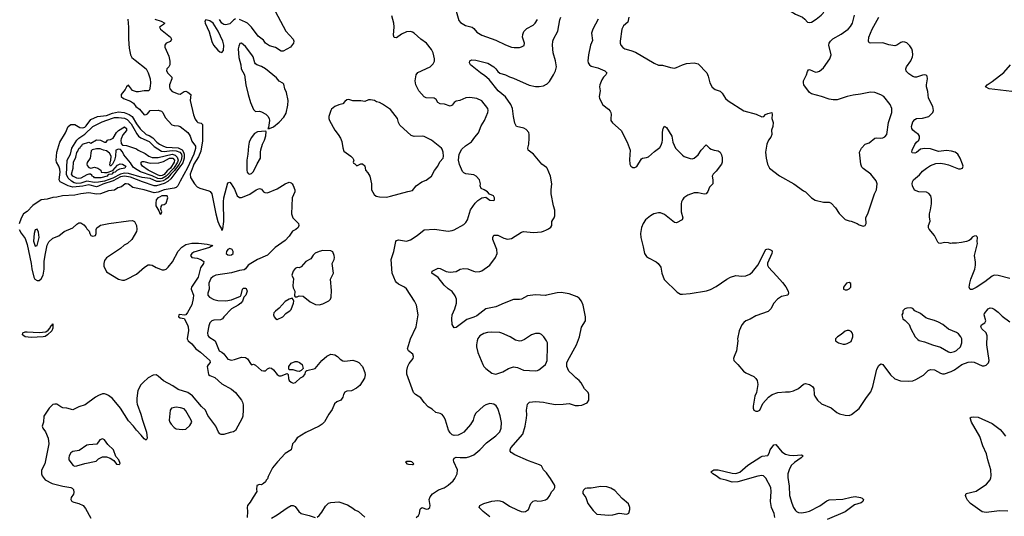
# Model space of a CAD drawing. Header units: inches. Extents: x 1839270 to 1929235, y 762242 to 910350.
# Tile 321 of 362: x 1894695 to 1904613, y 864241 to 869245. Entities that reach past the tile are written whole.
import ezdxf

# ---------------------------------------------------------------- set-up
doc = ezdxf.new("R2010")
doc.units = ezdxf.units.IN
doc.header["$MEASUREMENT"] = 0
doc.layers.add('B8896', color=7, linetype='Continuous')
doc.layers.add('B9806', color=7, linetype='Continuous')

msp = doc.modelspace()

# ---------------------------------------------------------------- linework, layer by layer
at = {"layer": 'B8896', "color": 5}
for points, elevation in [([(1897268.9, 869330), (1897376.9, 869130), (1897450.3, 869050), (1897456.9, 869030), (1897453.6, 869010), (1897423.6, 868970), (1897350, 868928.4), (1897330, 868927.6), (1897270, 868964.7), (1897210, 868982.4), (1897172, 869010), (1897150, 869039.6), (1897097.8, 869077.8), (1897030, 869171.3), (1896990, 869211.2), (1896970, 869222), (1896907.9, 869247.9)], 640), ([(1899090, 869331), (1899118.3, 869238.3), (1899135.4, 869215.4), (1899186.3, 869186.3), (1899254, 869170), (1899270, 869158), (1899300.5, 869120.5), (1899349.1, 869089.1), (1899490, 869038), (1899590, 868990.4), (1899650, 868968.5), (1899675.9, 868964.1), (1899730, 868965.5), (1899750, 868970.6), (1899774.7, 868985.3), (1899779.5, 869010), (1899760.4, 869070), (1899762.9, 869097.1), (1899773.2, 869126.8), (1899804.7, 869155.3), (1899867.6, 869190), (1899886.9, 869210), (1899910, 869248.2)], 640), ([(1895783.7, 869250), (1895789.5, 869170.5), (1895790.1, 869050), (1895797.3, 868957.3), (1895810, 868890.5), (1895825.9, 868865.9), (1895856.8, 868836.8), (1895970.1, 868750), (1895990.4, 868710.4), (1896008.4, 868650), (1896012.5, 868610), (1896010, 868575.3), (1896002.4, 868537.6), (1895992.2, 868527.8), (1895950, 868528.3), (1895890, 868517.4), (1895870, 868517.9), (1895830.5, 868530.5), (1895790, 868587), (1895770.6, 868570), (1895757.2, 868542.8), (1895715.8, 868490), (1895715.8, 868470), (1895741.3, 868450), (1895810, 868423.1), (1895842.7, 868402.7), (1895866, 868370), (1895903.2, 868343.2), (1895950, 868288.1), (1895970, 868288.9), (1895982.7, 868297.3), (1896010, 868330.2), (1896090, 868332.3), (1896122.7, 868322.7), (1896136, 868310), (1896161, 868261), (1896226.6, 868186.6), (1896250, 868178), (1896290, 868174.8), (1896310, 868167.3), (1896387.2, 868110), (1896400.6, 868090), (1896412.9, 868070), (1896430, 868020.4), (1896464.7, 867970), (1896466.4, 867946.4), (1896448.1, 867890), (1896386.1, 867753.9), (1896310, 867618.9), (1896288.5, 867571.5), (1896270, 867555), (1896251.4, 867548.6), (1896150, 867531), (1896090, 867507.2), (1896050, 867501.7), (1895949.8, 867530), (1895833.9, 867553.9), (1895790, 867587.4), (1895768.6, 867591.4), (1895757.3, 867590), (1895719, 867561), (1895684.4, 867550), (1895650, 867526.5), (1895590, 867519.2), (1895509.9, 867490.1), (1895470, 867487), (1895390, 867500.1), (1895310, 867490.2), (1895250, 867476.5), (1895126, 867470), (1895070, 867456.9), (1895030, 867454.3), (1894970, 867436.2), (1894910, 867429.7), (1894825.7, 867374.3), (1894770, 867313.7), (1894733, 867290), (1894710, 867245.2), (1894690, 867189.2)], 620), ([(1896055.5, 869250), (1896118.8, 869230), (1896158, 869210), (1896144.7, 869195.3), (1896104.4, 869170), (1896112.4, 869150), (1896212.7, 869070), (1896225.5, 869050), (1896214.4, 869025.6), (1896170.3, 869009.7), (1896157.6, 868990), (1896157.6, 868970), (1896197.6, 868877.6), (1896205.8, 868825.8), (1896207.7, 868790), (1896196.3, 868770), (1896175.5, 868750), (1896173.4, 868730), (1896186.8, 868706.8), (1896227.6, 868667.6), (1896227.1, 868650), (1896203.5, 868590), (1896202.6, 868570), (1896208.4, 868548.4), (1896230, 868522.6), (1896290, 868497), (1896310, 868493.4), (1896350, 868521.5), (1896370, 868525.2), (1896390, 868516.2), (1896417.4, 868490), (1896412.1, 868430), (1896446.4, 868286.4), (1896461.8, 868241.8), (1896478.2, 868218.2), (1896490, 868210.3), (1896523.1, 868203.1), (1896535.3, 868190), (1896535.2, 868024.8), (1896518.6, 867921.4), (1896497.6, 867862.4), (1896450, 867790.5), (1896441.4, 867770), (1896412.9, 867690), (1896414.4, 867654.4), (1896454, 867590), (1896482.3, 867562.3), (1896508.8, 867548.8), (1896601, 867521), (1896613, 867513), (1896629.1, 867490), (1896670, 867288.4), (1896690, 867212.2), (1896710, 867166), (1896724.9, 867144.9), (1896730, 867124.9), (1896735.5, 867124.5), (1896742.7, 867137.3), (1896752.2, 867210), (1896746.9, 867410), (1896752.3, 867450), (1896790, 867602), (1896810, 867606.4), (1896826.4, 867590), (1896858, 867538), (1896884.7, 867470), (1896910, 867452.1), (1896930, 867452.7), (1896957, 867463), (1897011.6, 867488.4), (1897076, 867530), (1897110, 867543), (1897130, 867538.8), (1897150, 867511), (1897162.5, 867502.5), (1897190, 867499.1), (1897290, 867542), (1897370, 867592.2), (1897410, 867607.7), (1897430, 867600.7), (1897439.1, 867590), (1897450, 867574.8), (1897466, 867530), (1897465.5, 867510), (1897440.3, 867450), (1897432.2, 867290), (1897446, 867250), (1897504, 867190), (1897505.5, 867170), (1897499.3, 867150), (1897476.4, 867130), (1897444.3, 867115.7), (1897410, 867062.6), (1897370, 867021.3), (1897269.3, 866950.7), (1897190, 866871.3), (1897090, 866828.4), (1897022.8, 866790), (1896997.3, 866770), (1896970, 866733.2), (1896956.4, 866723.6), (1896910, 866718.3), (1896830, 866692.9), (1896670, 866669.7), (1896642.2, 866657.8), (1896621.6, 866638.4), (1896599.6, 866590), (1896604, 866530), (1896589.1, 866490), (1896590.4, 866470.4), (1896608, 866450), (1896650, 866424.2), (1896690, 866415), (1896770, 866412.3), (1896830, 866421.1), (1896919.3, 866460.7), (1896926.3, 866473.7), (1896938, 866530), (1896950, 866540.5), (1896970, 866540.5), (1896976, 866536), (1896985.5, 866510), (1896971.8, 866468.2), (1896951, 866450), (1896938, 866410), (1896921, 866390), (1896896, 866370), (1896827.7, 866332.3), (1896750, 866252), (1896738, 866230), (1896717.8, 866222.2), (1896650, 866218.2), (1896630, 866209.4), (1896610.1, 866190), (1896598.6, 866161.4), (1896585, 866090), (1896590, 866062.6), (1896600.2, 866050), (1896664.9, 866010), (1896703.1, 865910), (1896730, 865895.6), (1896750, 865878.3), (1896790, 865826), (1896830, 865815.3), (1896859.7, 865820.3), (1896930, 865844.9), (1896970, 865841.6), (1896988.7, 865828.7), (1897026, 865770), (1897030, 865767.3), (1897050, 865774), (1897070, 865764.9), (1897130, 865711.5), (1897150, 865705.2), (1897170, 865707.2), (1897190, 865726.4), (1897210, 865737.4), (1897230, 865734.3), (1897250, 865717.4), (1897288.9, 865668.9), (1897310, 865655.4), (1897330, 865656.3), (1897390, 865681.6), (1897398.7, 865670), (1897402.9, 865630), (1897410.2, 865610), (1897430, 865591.2), (1897450, 865584.2), (1897474, 865590), (1897524.2, 865635.8), (1897550, 865650.6), (1897567, 865670), (1897577.2, 865702.8), (1897588, 865710), (1897670, 865730.8), (1897738.4, 865810), (1897790, 865854.9), (1897830, 865874.9), (1897870, 865867.3), (1897896, 865850), (1897922.8, 865822.8), (1897950, 865806.4), (1897970, 865803.1), (1898050, 865814.9), (1898090, 865801.6), (1898110.2, 865790.2), (1898148, 865750), (1898172.4, 865690), (1898174.6, 865665.4), (1898168.1, 865631.9), (1898121.1, 865558.9), (1898088.1, 865531.9), (1898035.8, 865504.2), (1897990, 865502), (1897969.1, 865490.9), (1897956, 865470), (1897950, 865441.2), (1897930, 865412.3), (1897890, 865394.5), (1897865.8, 865374.2), (1897843.4, 865316.6), (1897808.2, 865271.8), (1897766.4, 865193.6), (1897742.8, 865170), (1897711, 865150), (1897575.6, 865084.4), (1897490, 865032.7), (1897463.8, 864990), (1897444.4, 864970), (1897428.1, 864911.9), (1897370, 864872.3), (1897290.4, 864790), (1897243, 864730), (1897197.3, 864642.7), (1897190, 864618), (1897176, 864604), (1897170, 864588), (1897152, 864570), (1897130, 864558), (1897110, 864562), (1897084.7, 864550), (1897081, 864510), (1897084.7, 864490), (1897045.2, 864434.8), (1897017.1, 864382.9), (1896991, 864350), (1896986.8, 864330), (1896990.7, 864289.3), (1896987.3, 864230)], 640), ([(1896870, 869252.8), (1896850, 869241.1), (1896810, 869203), (1896770, 869193.6), (1896750, 869197.6), (1896730, 869209.8), (1896706, 869246)], 640), ([(1898690, 864228.4), (1898710.9, 864249.1), (1898720.5, 864270), (1898728.5, 864311.5), (1898737.2, 864322.8), (1898750, 864328.4), (1898790, 864312.4), (1898810, 864315.5), (1898824.5, 864330), (1898830.7, 864350), (1898819.7, 864410), (1898830, 864435.5), (1898851.9, 864468.1), (1898913, 864507), (1898971.5, 864528.5), (1899010, 864553.7), (1899060, 864600), (1899077.6, 864622.4), (1899100.5, 864670), (1899106, 864710), (1899068, 864790), (1899065.1, 864810), (1899071.8, 864828.2), (1899090, 864836.4), (1899132.5, 864832.5), (1899194.8, 864834.8), (1899230, 864843.8), (1899270, 864862), (1899331, 864910), (1899398.6, 864981.4), (1899490, 865050.3), (1899530, 865090.7), (1899544.7, 865130), (1899547.6, 865187.6), (1899534.1, 865254.1), (1899510, 865328.7), (1899494.7, 865354.7), (1899471.8, 865371.8), (1899430, 865378), (1899390, 865364.5), (1899366.8, 865350), (1899290, 865279.3), (1899274.4, 865250), (1899261.3, 865210), (1899235.3, 865164.7), (1899170, 865089.6), (1899146.3, 865073.7), (1899110, 865059.6), (1899070, 865055.6), (1899050, 865062.9), (1899030, 865080.9), (1899013, 865110), (1898983.5, 865210), (1898970, 865239.5), (1898950, 865267.6), (1898930, 865278.5), (1898887.5, 865287.5), (1898850, 865319.7), (1898810, 865345.1), (1898770, 865387.6), (1898736.3, 865436.3), (1898682, 865470), (1898660.5, 865490), (1898593.4, 865673.4), (1898593, 865710), (1898605.3, 865754.7), (1898619.3, 865780.7), (1898658, 865830), (1898662.7, 865850), (1898654.2, 865874.2), (1898610, 865909), (1898602.7, 865930), (1898631.8, 866030), (1898688.2, 866150), (1898709.7, 866270), (1898690.9, 866370), (1898672.4, 866410), (1898590, 866532.1), (1898569.9, 866549.9), (1898510, 866580.3), (1898490, 866596.9), (1898480.3, 866610), (1898445.7, 866690), (1898436.9, 866830), (1898465.1, 866910), (1898482.9, 867010), (1898490, 867019.1), (1898510, 867025.5), (1898590, 867014.9), (1898630, 867028.4), (1898699.3, 867070), (1898770, 867128.2), (1898873.3, 867133.3), (1899010, 867114.4), (1899050, 867120.4), (1899070, 867128.4), (1899170, 867182.6), (1899190, 867202), (1899205.3, 867230), (1899235.1, 867330), (1899283.1, 867396.9), (1899310, 867424), (1899350, 867450.8), (1899390, 867458), (1899430, 867426), (1899470, 867422), (1899478, 867430), (1899478, 867450), (1899466, 867470), (1899428.7, 867488.7), (1899408, 867510), (1899372.1, 867532.1), (1899343.7, 867543.7), (1899333.2, 867570), (1899335.1, 867590), (1899326, 867630), (1899294, 867670), (1899270, 867680.7), (1899190, 867693.3), (1899170, 867702.9), (1899156, 867716), (1899125.6, 867785.6), (1899114.1, 867830), (1899121.9, 867890), (1899150, 867940.7), (1899185.7, 867974.3), (1899246.9, 868013.1), (1899278.6, 868061.4), (1899316.2, 868103.8), (1899342.7, 868177.3), (1899377.7, 868230), (1899411.8, 868310), (1899414.5, 868330), (1899409.4, 868350), (1899350, 868426.6), (1899298, 868450), (1899230, 868461.3), (1899190, 868459.1), (1899130, 868429.8), (1899090, 868424.7), (1899070, 868411.8), (1899050, 868385.1), (1899030, 868375.1), (1898972.5, 868392.5), (1898930, 868398.5), (1898908, 868410), (1898890, 868441.6), (1898870, 868454.8), (1898790, 868458.7), (1898768.7, 868468.7), (1898716.9, 868530), (1898685.6, 868590), (1898678.4, 868630), (1898689.6, 868690), (1898706.3, 868713.7), (1898828.5, 868771.5), (1898858.9, 868801.1), (1898872.1, 868827.9), (1898873.7, 868850), (1898859.8, 868910), (1898844, 868944), (1898791.5, 869010), (1898734.5, 869050), (1898669.7, 869109.7), (1898650, 869120.5), (1898630, 869126.3), (1898590, 869121.7), (1898541.6, 869098.4), (1898490, 869061.2), (1898467, 869067), (1898459.3, 869090), (1898467.5, 869172.5), (1898464.7, 869210), (1898444.2, 869284.2)], 640), ([(1900000, 867755.4), (1899955.6, 867790), (1899870, 867889.5), (1899818, 867930), (1899811.8, 867950), (1899822.4, 867990), (1899827.6, 868050), (1899827.3, 868090), (1899822, 868110), (1899797.7, 868137.7), (1899772.5, 868152.5), (1899699, 868170), (1899682.5, 868202.5), (1899668.2, 868268.2), (1899659.7, 868350), (1899643.5, 868390), (1899586.8, 868466.8), (1899514.8, 868530), (1899422.2, 868642.2), (1899380.5, 868680.5), (1899336, 868710), (1899237.2, 868790), (1899226.6, 868810), (1899229.6, 868830.4), (1899250, 868840.5), (1899290, 868835.8), (1899410, 868805.7), (1899470.4, 868770), (1899492.4, 868750), (1899510, 868722.8), (1899530, 868707.3), (1899589.4, 868690.6), (1899627.3, 868670), (1899670, 868655.6), (1899826.2, 868586.2), (1899890, 868573), (1899928, 868572), (1899970, 868579.3), (1900000, 868594.2)], 620), ([(1894690.3, 867130), (1894710, 867093.4), (1894750, 867041.6), (1894770, 866978.7), (1894810.6, 866790), (1894816.3, 866736.3), (1894838.1, 866650), (1894848.9, 866628.9), (1894870, 866616), (1894890, 866618.2), (1894910, 866632.3), (1894930.6, 866670), (1894942, 866730), (1894941.8, 866810), (1894950, 866873), (1894970, 866973.4), (1894990, 867008.2), (1895030, 867043.8), (1895090, 867068.9), (1895141.6, 867110), (1895230.7, 867149.3), (1895270, 867186.2), (1895290, 867198.3), (1895310, 867198.7), (1895339.4, 867179.4), (1895364.9, 867150), (1895370, 867138), (1895395.5, 867115.5), (1895400.7, 867090), (1895410.4, 867070.4), (1895430, 867064.7), (1895459.5, 867070), (1895466.6, 867090), (1895466.3, 867130), (1895472.8, 867147.2), (1895493.9, 867166.1), (1895510, 867173.6), (1895591.5, 867191.5), (1895790, 867219.6), (1895830, 867220.3), (1895852.4, 867210), (1895870.4, 867170), (1895875.3, 867130), (1895870.3, 867110), (1895823.6, 867030), (1895779.5, 866990), (1895747.5, 866972.5), (1895710, 866941.1), (1895570, 866845.2), (1895550, 866819.3), (1895540.9, 866790), (1895543.2, 866763.2), (1895570, 866706), (1895691.3, 866630), (1895730, 866619.1), (1895750, 866619.1), (1895775.3, 866630), (1895870, 866680.7), (1895953.6, 866750), (1895990, 866773.6), (1896010, 866776.5), (1896030, 866771.1), (1896068.2, 866748.2), (1896130, 866725.4), (1896150, 866726), (1896170, 866732.9), (1896190, 866750.3), (1896234.5, 866805.5), (1896290, 866911.3), (1896327, 866953), (1896370, 866980.1), (1896427.8, 866992.2), (1896494.5, 866994.5), (1896583.4, 866983.4), (1896641, 866970), (1896606, 866950), (1896450, 866901), (1896429.7, 866890.3), (1896414.7, 866870), (1896429.6, 866849.6), (1896482.2, 866842.2), (1896518.4, 866830), (1896548.4, 866810), (1896546, 866790), (1896515.9, 866744.1), (1896493.8, 866650), (1896426.2, 866550), (1896422.4, 866537.6), (1896420.6, 866530), (1896446.3, 866470), (1896443.2, 866436.8), (1896427.6, 866372.4), (1896386.4, 866293.6), (1896370, 866271.8), (1896350, 866269), (1896306.8, 866273.2), (1896299.1, 866270), (1896295.8, 866250), (1896310, 866239.6), (1896353.2, 866233.2), (1896386.4, 866170), (1896392, 866150), (1896393.6, 866113.6), (1896383.1, 866030), (1896390.5, 866010), (1896430, 865979.5), (1896468.1, 865930), (1896516.3, 865896.3), (1896609, 865810), (1896612, 865790), (1896592.2, 865767.8), (1896584.5, 865750), (1896596.9, 865670), (1896610, 865659.1), (1896660.4, 865640.4), (1896730, 865577), (1896830, 865522.4), (1896868.2, 865490), (1896930, 865410.6), (1896939.5, 865390), (1896945.5, 865365.5), (1896947.1, 865312.9), (1896943.1, 865250), (1896936.4, 865230), (1896870, 865106.6), (1896850, 865092.7), (1896813.7, 865086.3), (1896750, 865066.6), (1896725.1, 865065.1), (1896710, 865073.2), (1896696, 865090), (1896669.7, 865150), (1896590, 865258.3), (1896565.6, 865310), (1896526.6, 865346.6), (1896434.7, 865454.7), (1896387.8, 865487.8), (1896290, 865517.8), (1896236, 865556), (1896144.8, 865604.8), (1896090, 865653.7), (1896070, 865665.1), (1896038.5, 865661.5), (1895990, 865635.1), (1895937.6, 865590), (1895915.6, 865564.4), (1895885.8, 865510), (1895874.4, 865430), (1895873.2, 865390), (1895877.2, 865370), (1895916.1, 865270), (1895931.4, 865210), (1895972.1, 865087.9), (1895979.1, 865030), (1895970, 865008.7), (1895950, 865022.7), (1895919.8, 865059.8), (1895870, 865108), (1895841, 865150), (1895790, 865203.8), (1895711.3, 865330), (1895630, 865428.3), (1895590, 865459.7), (1895570, 865469.7), (1895550, 865475.6), (1895530, 865473.6), (1895490, 865456.9), (1895459.7, 865440.3), (1895355.3, 865364.7), (1895290, 865344.8), (1895230, 865314.3), (1895170, 865332.3), (1895130, 865334.7), (1895110, 865342.4), (1895070, 865369.7), (1895050, 865372.6), (1895030, 865366.9), (1894991.7, 865330), (1894938.7, 865250), (1894933.1, 865190), (1894921.3, 865150), (1894926.7, 865130), (1894953.7, 865093.7), (1894982, 865030), (1894987.4, 864970), (1894949.2, 864770.8), (1894914.7, 864705.3), (1894913.4, 864670), (1894920.3, 864650), (1894952.2, 864610), (1895020.5, 864570), (1895130, 864544.2), (1895210, 864532.3), (1895223.8, 864523.8), (1895235.3, 864510), (1895239.9, 864480.1), (1895236.7, 864463.3), (1895213.4, 864430), (1895210.6, 864410), (1895218, 864398), (1895224, 864390), (1895241.8, 864381.8), (1895290, 864368.9), (1895334.9, 864350), (1895359.2, 864319.2), (1895410, 864223.8)], 620), ([(1900000, 866468.5), (1899990, 866466.2), (1899890, 866471.1), (1899810, 866461.3), (1899750, 866429.7), (1899730, 866424.7), (1899670, 866424.2), (1899573.4, 866390), (1899490, 866350.7), (1899390, 866332.7), (1899298.3, 866261.7), (1899270, 866247.4), (1899197.2, 866222.8), (1899090, 866142.7), (1899070, 866139), (1899052.1, 866172.1), (1899048, 866230), (1899051.6, 866270), (1899076.9, 866330), (1899093.3, 866390), (1899093.6, 866430), (1899082.7, 866462.7), (1899050, 866506), (1899010, 866534.5), (1898970, 866571.6), (1898910, 866648), (1898845.1, 866690), (1898848.1, 866711.9), (1898910, 866742), (1898930, 866737.1), (1898990, 866707.2), (1899030, 866700.9), (1899090, 866709), (1899133.2, 866730), (1899170, 866739.5), (1899210, 866735.8), (1899266.8, 866710), (1899290, 866704.2), (1899330, 866706.7), (1899350, 866715.8), (1899430, 866770.4), (1899487.3, 866850), (1899504.5, 866890), (1899500.5, 866930), (1899462.4, 867030), (1899460.7, 867050), (1899470, 867073.4), (1899510, 867074.9), (1899570, 867042.4), (1899610, 867032.7), (1899650, 867040.4), (1899750, 867104.9), (1899770, 867110.8), (1899870, 867101.7), (1899950, 867107.4), (1899970, 867113.1), (1900000, 867126.7)], 620), ([(1900000, 866008.2), (1899974, 866050), (1899950, 866072), (1899930, 866082), (1899890, 866081.6), (1899850, 866069.5), (1899779, 866021), (1899750, 866009.5), (1899730, 866007.3), (1899690, 866015.1), (1899634, 866050), (1899550, 866087), (1899530, 866091.5), (1899450, 866095.1), (1899408.2, 866091.8), (1899370, 866083.5), (1899330, 866060.5), (1899310, 866032.3), (1899302.3, 866010), (1899295.2, 865970), (1899296.9, 865950), (1899310.3, 865890), (1899358.4, 865770), (1899370, 865750.7), (1899390.6, 865730), (1899450, 865683), (1899490, 865673.4), (1899530, 865685.5), (1899562.4, 865697.6), (1899619, 865730), (1899670, 865746), (1899710, 865741.6), (1899770, 865714.9), (1899890, 865708.4), (1899910, 865710.5), (1899922.7, 865717.3), (1899970, 865753), (1899990, 865770.6), (1900000, 865792.7)], 640), ([(1900000, 864680.3), (1899972.7, 864710), (1899950, 864749), (1899930, 864761.2), (1899820.3, 864800.3), (1899681.8, 864861.8), (1899645.1, 864885.1), (1899637, 864897), (1899634.5, 864910), (1899642.9, 864930), (1899761.8, 865070), (1899785.7, 865150), (1899800.3, 865230), (1899803.5, 865263.5), (1899798.3, 865310), (1899811.5, 865370), (1899830, 865392), (1899890, 865396.5), (1899970, 865390.4), (1900000, 865384.9)], 620), ([(1897690, 864233.4), (1897710, 864250.5), (1897737.4, 864282.6), (1897776.3, 864343.7), (1897806.3, 864373.7), (1897830, 864380.4), (1897908.2, 864388.2), (1897995.2, 864355.2), (1898050, 864324), (1898070, 864304.9), (1898108.1, 864288.1), (1898170, 864230.8)], 640), ([(1899430, 864234.5), (1899363.7, 864290), (1899324, 864330), (1899328.7, 864350), (1899368.7, 864370), (1899450, 864392.9), (1899510, 864398.7), (1899530, 864396.4), (1899565.5, 864385.5), (1899630, 864343), (1899704.8, 864304.8), (1899744.7, 864290), (1899770, 864286.4), (1899790, 864290.7), (1899821.2, 864310), (1899842, 864370), (1899867.8, 864392.2), (1899890, 864399.5), (1899914.4, 864394.4), (1899950, 864395.3), (1899992.3, 864407.7), (1900000, 864412)], 620), ([(1897230, 864223), (1897290, 864256.4), (1897390, 864327.7), (1897430, 864350.7), (1897450, 864350.7), (1897470, 864338.8), (1897506.8, 864290), (1897530.4, 864270.4), (1897610, 864250.4), (1897670, 864228.2)], 640)]:
    msp.add_lwpolyline(points, dxfattribs=dict(at, elevation=elevation))
for points, elevation in [([(1896570, 869242.7), (1896560.5, 869230), (1896564.6, 869210), (1896601.8, 869121.8), (1896630, 869024.2), (1896645.4, 868990), (1896690, 868936.5), (1896710, 868922.3), (1896730, 868915.3), (1896746.3, 868933.7), (1896750.5, 868990), (1896740.4, 869030), (1896695.6, 869130), (1896642.3, 869210), (1896610, 869233.1)], 660), ([(1896930, 869007.1), (1896913.8, 869006.2), (1896900.9, 868979.1), (1896894.7, 868950), (1896902.7, 868862.7), (1896920.7, 868790), (1896924.9, 868750), (1896960.5, 868690), (1896972.4, 868590), (1896995.8, 868490), (1897020.4, 868410), (1897050, 868341), (1897070, 868318.8), (1897110, 868322), (1897130, 868315.5), (1897173.4, 868293.4), (1897193.7, 868273.7), (1897206.4, 868250), (1897210.3, 868230), (1897199.5, 868160.5), (1897194, 868150), (1897210, 868148.5), (1897250, 868166.7), (1897310, 868211.3), (1897356.3, 868263.7), (1897378.1, 868301.9), (1897396.8, 868383.2), (1897399.6, 868430), (1897383.2, 868510), (1897365, 868550), (1897355.2, 868595.2), (1897347.1, 868607.1), (1897310, 868626), (1897280.7, 868660.7), (1897171.5, 868751.5), (1897130, 868774.3), (1897084.5, 868790), (1897070, 868800.5), (1897063.1, 868810), (1897046.3, 868870), (1897032.5, 868892.5), (1896970, 868974)], 660), ([(1898010, 868440.7), (1897990, 868436.2), (1897970, 868420.9), (1897950, 868397), (1897910, 868387.6), (1897870.8, 868370), (1897836.7, 868343.3), (1897828, 868330), (1897808.2, 868270), (1897808, 868250), (1897816.3, 868230), (1897870, 868131), (1897902.8, 868090), (1897926.8, 868050), (1897938.5, 868018.5), (1897950, 867954), (1897960.7, 867920.7), (1898032, 867870), (1898052, 867850), (1898062, 867830), (1898054, 867810), (1898058, 867798), (1898070, 867794), (1898090, 867774), (1898130, 867792), (1898148.4, 867791.6), (1898170, 867772), (1898178, 867730), (1898202.5, 867702.5), (1898222.8, 867670), (1898238.8, 867590), (1898237.3, 867530), (1898264.5, 867484.5), (1898287.1, 867467.1), (1898319.8, 867459.8), (1898390, 867458), (1898430, 867466.4), (1898605.3, 867514.7), (1898650, 867523), (1898687.6, 867572.4), (1898747, 867613), (1898790, 867629.1), (1898830, 867657.7), (1898842.3, 867670), (1898874.6, 867725.4), (1898907.3, 867770), (1898927.6, 867812.4), (1898959.5, 867850), (1898963.6, 867870), (1898959.6, 867910), (1898950, 867939), (1898942.7, 867950), (1898844, 868030), (1898770, 868067), (1898750, 868071.5), (1898670, 868067), (1898638.4, 868078.4), (1898523.2, 868183.2), (1898510, 868208), (1898499.3, 868250), (1898430, 868339), (1898350, 868394), (1898318, 868410), (1898290, 868417.2), (1898270, 868429.3), (1898230, 868439.3), (1898210, 868437.2), (1898170, 868422), (1898130, 868428), (1898051.6, 868428.4)], 660), ([(1896071.2, 867571.2), (1896050, 867571.3), (1895933.4, 867610), (1895810, 867660), (1895750, 867668.8), (1895710, 867661.1), (1895637.5, 867622.5), (1895532.5, 867587.5), (1895490, 867566.7), (1895470, 867560.8), (1895390, 867580.7), (1895330, 867567.1), (1895230, 867558.5), (1895183.9, 867570), (1895101.5, 867610), (1895093.7, 867630), (1895102.3, 867710), (1895099.3, 867739.3), (1895088.7, 867770), (1895065.7, 867810), (1895061.5, 867830), (1895067.6, 867910), (1895100.1, 868010), (1895155.5, 868104.5), (1895183.9, 868170), (1895210, 868188.7), (1895250, 868188.3), (1895299.7, 868159.7), (1895330, 868154.9), (1895350, 868163.7), (1895364, 868176), (1895410, 868240.6), (1895479.7, 868270), (1895570, 868280.5), (1895630, 868301.8), (1895690, 868315.2), (1895747.2, 868310), (1895797.7, 868290), (1895829.2, 868269.2), (1895870, 868196.1), (1895910, 868146.3), (1895970.3, 868090), (1895999, 868079), (1896035.4, 868055.4), (1896075, 868010), (1896103.5, 867990), (1896141.8, 867970), (1896170, 867962.1), (1896290, 867955), (1896330, 867933.4), (1896346.5, 867910), (1896352.2, 867890), (1896352.9, 867850), (1896338.1, 867801.9), (1896216.9, 867643.1), (1896186.2, 867613.8), (1896150, 867595.5)], 580), ([(1896150, 867915.5), (1896230, 867926.2), (1896270, 867924), (1896308.2, 867910), (1896323.5, 867890), (1896328.2, 867868.2), (1896322.7, 867830), (1896300.2, 867790), (1896253.8, 867726.2), (1896216, 867690), (1896186.9, 867653.1), (1896165.1, 867634.9), (1896138.4, 867621.6), (1896110, 867615.5), (1896076.4, 867616.4), (1896010, 867643.5), (1895930, 867654.9), (1895790, 867696.8), (1895750, 867699.4), (1895710, 867689.7), (1895632.6, 867647.4), (1895587.5, 867630), (1895550, 867618), (1895490, 867607), (1895450, 867604.5), (1895370, 867616.5), (1895310, 867599.4), (1895270, 867596), (1895242.6, 867602.6), (1895217.4, 867617.4), (1895181.5, 867650), (1895165.8, 867685.8), (1895173.9, 867830), (1895207.4, 867890), (1895219.7, 867950), (1895270.3, 868029.7), (1895289, 868051), (1895350, 868092.2), (1895430, 868170.3), (1895525.2, 868214.8), (1895630, 868254), (1895650, 868259.6), (1895690, 868260.9), (1895750, 868251.4), (1895778, 868238), (1895816.6, 868196.6), (1895845.8, 868150), (1895873.4, 868093.4), (1895891.6, 868071.6), (1895916.1, 868056.1), (1895998.5, 868018.5), (1896048.8, 867968.8), (1896121.7, 867921.7)], 560), ([(1896090, 867857), (1896230, 867889.9), (1896260.7, 867880.7), (1896281.6, 867861.6), (1896290.7, 867830), (1896284.2, 867810), (1896247.1, 867750), (1896170, 867667.9), (1896130, 867643.7), (1896110, 867641.2), (1896084.9, 867644.9), (1896030, 867673.2), (1895912.7, 867712.7), (1895861.1, 867741.1), (1895839, 867759), (1895810, 867803.1), (1895744, 867884), (1895730, 867914), (1895710, 867938), (1895690, 867942), (1895664.7, 867930), (1895661, 867870), (1895650.5, 867829.5), (1895630.6, 867789.4), (1895610, 867769), (1895602.9, 867782.9), (1895610, 867821), (1895614.5, 867825.5), (1895617, 867870), (1895600.1, 867900.1), (1895570, 867923.7), (1895538, 867930), (1895505.2, 867945.2), (1895470, 867945.1), (1895425.4, 867934.6), (1895416, 867924), (1895404, 867850), (1895373.7, 867806.3), (1895370.4, 867790), (1895374.7, 867774.7), (1895390, 867756.4), (1895410, 867748), (1895450, 867758), (1895482, 867750), (1895512, 867730), (1895514, 867710), (1895550, 867704.9), (1895574.8, 867705.2), (1895634.2, 867725.8), (1895680.1, 867779.9), (1895706.7, 867793.3), (1895730, 867790.3), (1895763.7, 867770), (1895754.4, 867750), (1895701, 867739), (1895673.6, 867726.4), (1895657, 867710), (1895634.8, 867705.2), (1895622, 867690), (1895594, 867686), (1895581, 867679), (1895575.3, 867670), (1895511.4, 867651.4), (1895450, 867652.7), (1895442.3, 867662.3), (1895426, 867670), (1895420.2, 867680.2), (1895407, 867687), (1895390, 867687.6), (1895370, 867683.5), (1895310.2, 867650), (1895290, 867644.8), (1895270, 867646.9), (1895230, 867669.9), (1895217.7, 867690), (1895234.2, 867750), (1895235.3, 867810), (1895260.7, 867859.3), (1895270, 867906.8), (1895281, 867919), (1895290, 867946.8), (1895304.2, 867955.8), (1895310, 867970.4), (1895322.4, 867977.6), (1895328, 867990), (1895390, 868011), (1895410, 868002), (1895470, 868034), (1895507.3, 868032.7), (1895550, 868012), (1895567.3, 868012.7), (1895578, 868030), (1895585.6, 868034.4), (1895610, 868038), (1895638, 868050), (1895668.7, 868110), (1895688.7, 868130), (1895750, 868164), (1895770, 868150.4), (1895770.2, 868130), (1895735.2, 868084.8), (1895715.6, 868044.4), (1895712.4, 868030), (1895717.3, 867997.3), (1895730, 867981), (1895770, 867976), (1895870, 867943.1), (1895886.7, 867930), (1895958.3, 867898.3), (1895996.5, 867870), (1896030, 867858.2)], 540), ([(1897170, 868122.7), (1897090, 868114.2), (1897061.1, 868098.9), (1897024.9, 868055.1), (1897007.3, 868012.7), (1896998, 867970), (1896994.2, 867890), (1896982.9, 867830), (1896984.3, 867730), (1896987.7, 867707.7), (1896996.7, 867696.7), (1897010, 867690.3), (1897030, 867696.1), (1897050, 867715.2), (1897087.2, 867792.8), (1897121.4, 867850), (1897120.9, 867910), (1897125, 867935), (1897141, 867990), (1897161, 868030), (1897173.4, 868073.4), (1897177.6, 868117.6)], 660), ([(1896110, 867670.5), (1896090, 867676.9), (1895989.4, 867730), (1895931.6, 867770), (1895918.9, 867790), (1895919.7, 867810), (1895930, 867815.9), (1895944.1, 867815.9), (1896010, 867799.7), (1896097.2, 867802.8), (1896143.3, 867816.7), (1896202.5, 867850), (1896236.8, 867850), (1896253.8, 867830), (1896250, 867808.7), (1896214, 867750), (1896179.3, 867720.7), (1896150, 867685.7), (1896130, 867673.6)], 520), ([(1896179.5, 867470), (1896127, 867470), (1896104.5, 867455.5), (1896084.9, 867450), (1896071, 867430), (1896064.9, 867395.1), (1896066, 867370), (1896097.6, 867317.6), (1896110, 867287.2), (1896119, 867290), (1896126, 867310), (1896116.9, 867336.9), (1896118.3, 867361.7), (1896130, 867380.7), (1896150, 867381.6), (1896170, 867397.3), (1896185.4, 867450)], 640), ([(1894870, 867135.1), (1894850, 867127.3), (1894839.8, 867090), (1894834.3, 867014.3), (1894850, 866963), (1894870, 866970.5), (1894890.4, 867050), (1894884.4, 867104.4)], 640), ([(1896810, 866938.5), (1896790, 866928.5), (1896776.5, 866910), (1896773.6, 866890), (1896790, 866876.5), (1896810, 866871.1), (1896830, 866874.4), (1896846.4, 866890), (1896845.8, 866910), (1896833.6, 866930)], 640), ([(1897750, 866918), (1897710, 866909.4), (1897670, 866892), (1897650, 866872.7), (1897625.8, 866834.2), (1897576.3, 866810), (1897530, 866756), (1897510, 866745.2), (1897490, 866749.4), (1897470, 866739.5), (1897450.5, 866710), (1897437.3, 866670), (1897453, 866633), (1897445.8, 866565.8), (1897450, 866542), (1897464.7, 866510), (1897462, 866462), (1897470, 866454), (1897490, 866454), (1897510, 866462), (1897550, 866458), (1897621.5, 866401.5), (1897674.7, 866374.7), (1897710, 866372.4), (1897750, 866381.8), (1897810, 866413.1), (1897826.9, 866430), (1897833.5, 866450), (1897835.4, 866515.4), (1897827, 866630), (1897857, 866690), (1897844, 866790), (1897862.7, 866830), (1897865.2, 866850), (1897864, 866870), (1897850, 866906), (1897830, 866915.3)], 660), ([(1897438, 866438), (1897410, 866428.7), (1897370, 866405.2), (1897310, 866337.2), (1897270, 866309.2), (1897254, 866290), (1897250.6, 866270), (1897259.3, 866250), (1897270, 866234), (1897290, 866224.9), (1897344, 866250), (1897375.8, 866284.2), (1897398, 866302), (1897417.2, 866310), (1897430, 866326), (1897453.2, 866390), (1897455.3, 866410), (1897450, 866426)], 660), ([(1894810, 866043.7), (1894750, 866048.2), (1894722.4, 866070), (1894725.1, 866090), (1894750, 866099.7), (1894770, 866101.5), (1894890, 866093.6), (1894958.6, 866101.4), (1894983.3, 866116.7), (1895001.2, 866138.8), (1895010, 866161), (1895017.2, 866162.8), (1895030, 866182), (1895030, 866138), (1895017.1, 866110), (1894976.4, 866070), (1894950, 866053), (1894930, 866048.6)], 580), ([(1897510, 865701.2), (1897490, 865702.7), (1897450, 865718), (1897410, 865716), (1897405.6, 865730), (1897407.3, 865750), (1897430, 865784.9), (1897470, 865802), (1897490, 865800.5), (1897514.8, 865790), (1897539.1, 865770), (1897551, 865729), (1897530, 865709.2)], 640), ([(1896270, 865341.3), (1896224.7, 865330), (1896210.5, 865309.5), (1896201.6, 865210), (1896207.7, 865190), (1896220.7, 865170), (1896250, 865136), (1896270, 865122.8), (1896330, 865114), (1896370, 865118.8), (1896410, 865157.3), (1896427.3, 865190), (1896423, 865210), (1896370, 865302.7), (1896350, 865324.5), (1896315.5, 865335.5)], 640), ([(1895530, 865022.7), (1895501, 865010), (1895472.2, 864967.8), (1895390, 864962.4), (1895370, 864956.9), (1895295.3, 864904.7), (1895230, 864893.5), (1895210, 864879.7), (1895193.4, 864850), (1895188.9, 864830), (1895190.6, 864810), (1895232.7, 864752.7), (1895250, 864746.4), (1895270, 864748.8), (1895350, 864772.7), (1895464.8, 864795.2), (1895490, 864821.6), (1895530, 864841.6), (1895570, 864840.7), (1895607.5, 864827.5), (1895642, 864802), (1895670, 864766.8), (1895698, 864762), (1895708, 864772), (1895693.2, 864810), (1895664.7, 864844.7), (1895639, 864910), (1895582.9, 864962.9), (1895550, 865013.2)], 640), ([(1898630, 864794), (1898590, 864794), (1898582, 864790), (1898594, 864770), (1898610, 864764.7), (1898650, 864762), (1898658, 864762), (1898666, 864770), (1898646, 864790)], 660)]:
    msp.add_lwpolyline(points, close=True, dxfattribs=dict(at, elevation=elevation))
at = {"layer": 'B9806', "color": 5}
for points, elevation in [([(1902730, 869514.5), (1902674.2, 869514.2), (1902459.9, 869480.1), (1902430, 869469.5), (1902402, 869450), (1902395.5, 869430), (1902399.3, 869410), (1902443.7, 869350), (1902466.6, 869326.6), (1902510, 869299.5), (1902579.1, 869270), (1902603.8, 869250), (1902630, 869219.1), (1902650, 869216.4), (1902670, 869221.1), (1902718.4, 869250), (1902769.5, 869290), (1902787.3, 869310), (1902797.6, 869330), (1902803.9, 869356.1), (1902799.6, 869430), (1902784.5, 869470), (1902758.9, 869498.9)], 660), ([(1903050, 866598), (1903022, 866590), (1902992, 866550), (1902994, 866530), (1903010, 866522), (1903030, 866522), (1903050, 866532), (1903068, 866550), (1903067.3, 866587.3)], 640), ([(1903670, 866342), (1903630, 866339), (1903612, 866330), (1903592, 866310), (1903591.1, 866288.9), (1903582, 866270), (1903592, 866230), (1903614.4, 866214.4), (1903653.4, 866173.4), (1903670.7, 866130), (1903716.3, 866050), (1903741.4, 866021.4), (1903754, 866014), (1903810, 866000.3), (1903890, 865968.8), (1903970, 865944.9), (1904050, 865898), (1904070, 865892), (1904110, 865900.3), (1904130, 865910.4), (1904170, 865948), (1904186, 865990), (1904183.6, 866030), (1904175.6, 866050), (1904150, 866078.4), (1904130, 866093.6), (1904050, 866127.6), (1903992.5, 866172.5), (1903950, 866197.4), (1903910, 866215.1), (1903849.6, 866229.6), (1903822, 866242), (1903770, 866285.2), (1903712.9, 866312.9), (1903690, 866335.3)], 640), ([(1903050, 866113.2), (1903030, 866112.7), (1903010, 866105.2), (1902968.2, 866071.8), (1902932, 866050), (1902912, 866030), (1902912, 866010), (1902942, 865990), (1902990, 865974.8), (1903010, 865974.8), (1903030, 865981), (1903070, 866002), (1903088.7, 866050), (1903088.7, 866070), (1903079, 866090), (1903070, 866102)], 640), ([(1900550, 864542.9), (1900450, 864523.7), (1900410, 864524.7), (1900390, 864519.7), (1900375.2, 864504.8), (1900368.7, 864490), (1900368.7, 864470), (1900397.1, 864430), (1900418.4, 864370), (1900470, 864301), (1900510, 864262), (1900630, 864252.4), (1900670, 864254.9), (1900733, 864273), (1900810, 864264), (1900830, 864272), (1900839.3, 864310), (1900840.9, 864330), (1900827.2, 864367.2), (1900762, 864422), (1900690, 864499.5), (1900650, 864525.1), (1900610, 864539.6)], 620)]:
    msp.add_lwpolyline(points, close=True, dxfattribs=dict(at, elevation=elevation))
for points, elevation in [([(1900000, 868594.2), (1900003.9, 868596.1), (1900030, 868621.3), (1900073.4, 868690), (1900091.5, 868730), (1900100.9, 868770), (1900091.6, 868831.6), (1900068.5, 868910), (1900061.7, 868990), (1900064.4, 869030), (1900071.3, 869050), (1900116.8, 869130), (1900136.6, 869243.4), (1900146, 869270)], 620), ([(1900522, 869250), (1900469.3, 869150.7), (1900454.2, 869110), (1900463.6, 869036.4), (1900444.9, 868990), (1900424.2, 868890), (1900418.7, 868830), (1900421.6, 868810), (1900433.4, 868790), (1900450, 868778.4), (1900518.9, 868758.9), (1900590, 868730.4), (1900607.7, 868710), (1900600.5, 868690), (1900575.2, 868664.8), (1900559.4, 868640.6), (1900538.4, 868590), (1900535.5, 868570), (1900543, 868530), (1900532.4, 868470), (1900536.4, 868450), (1900568.9, 868388.9), (1900624.4, 868344.4), (1900643.4, 868323.4), (1900650.5, 868310), (1900653, 868290), (1900648.2, 868250), (1900650.7, 868230), (1900666.7, 868206.7), (1900754.8, 868130), (1900814.4, 868010), (1900843, 867930), (1900835.9, 867835.9), (1900842, 867790), (1900850.5, 867770.5), (1900870, 867754.8), (1900890, 867754.8), (1900910, 867766), (1900956.9, 867843.1), (1900970, 867850.5), (1901010, 867857), (1901030, 867864.9), (1901090, 867918.4), (1901143.3, 867956.7), (1901158, 867982), (1901167.1, 868010), (1901171, 868030), (1901170, 868112), (1901178, 868150), (1901190, 868172), (1901210, 868158), (1901264.9, 868070), (1901275.3, 868010), (1901299.1, 867950), (1901370, 867879.1), (1901387.3, 867867.3), (1901450, 867846.4), (1901470, 867844.4), (1901490, 867850.4), (1901530, 867882.4), (1901558, 867930), (1901610, 867984), (1901644.9, 867950), (1901660.5, 867940.5), (1901689.3, 867930.7), (1901730, 867924.7), (1901750, 867912), (1901763.5, 867883.5), (1901770, 867854), (1901770.5, 867810), (1901763, 867790), (1901710, 867719.3), (1901678.8, 867690), (1901670.7, 867670), (1901677.1, 867630), (1901675.5, 867590), (1901643.8, 867556.2), (1901627.4, 867512.6), (1901610.7, 867490), (1901590, 867487.3), (1901530, 867502), (1901490, 867501.7), (1901423.5, 867476.5), (1901386, 867450), (1901370.4, 867430), (1901361.3, 867410), (1901358.4, 867390), (1901359.3, 867310), (1901375.8, 867250), (1901366.8, 867230), (1901310, 867199.3), (1901290, 867200.9), (1901190, 867282.7), (1901150, 867298), (1901130, 867299.5), (1901082.8, 867290), (1901047.7, 867270), (1900999.3, 867230), (1900974.4, 867190), (1900957.6, 867150), (1900949.2, 867090), (1900950.3, 867050), (1900976.5, 866956.5), (1900988.2, 866888.2), (1901010, 866860.4), (1901030, 866844.9), (1901106.9, 866806.9), (1901127.3, 866790), (1901152.7, 866750), (1901163.8, 866690), (1901187.7, 866627.7), (1901319, 866499), (1901350, 866480.7), (1901370, 866480.7), (1901450, 866485.5), (1901612.8, 866512.8), (1901653, 866527), (1901710, 866556.5), (1901816.2, 866630), (1901856, 866650), (1901910, 866666.3), (1901970, 866661.5), (1902010, 866665.2), (1902050, 866680.9), (1902077, 866703), (1902129.7, 866770), (1902210, 866930.8), (1902230, 866934.8), (1902250, 866930.8), (1902270, 866918), (1902274.8, 866910), (1902270.6, 866890), (1902227.1, 866792.9), (1902227.9, 866770), (1902236.1, 866750), (1902321.9, 866661.9), (1902377.4, 866597.4), (1902412.1, 866552.1), (1902434.4, 866510), (1902439.1, 866490), (1902430.8, 866470), (1902370, 866455.1), (1902327.7, 866430), (1902290.4, 866389.6), (1902260.7, 866330), (1902235.3, 866304.7), (1902110, 866259.7), (1902053.1, 866226.9), (1902010, 866209.7), (1901990, 866195.1), (1901970, 866169.4), (1901942.6, 866110), (1901926, 866030), (1901927.9, 866007.9), (1901915.8, 865910), (1901890.5, 865850), (1901884.9, 865830), (1901887.3, 865810), (1901930.3, 865770.3), (1901984.4, 865704.4), (1902010, 865686.7), (1902090, 865648.4), (1902110.2, 865630.2), (1902122.4, 865610), (1902130.3, 865569.7), (1902116.3, 865490), (1902098.8, 865450), (1902082.8, 865350), (1902082.8, 865330), (1902090.6, 865310.6), (1902110, 865299.1), (1902130, 865299.1), (1902150, 865311), (1902181, 865379), (1902239.1, 865440.9), (1902273.3, 865466.7), (1902333.1, 865486.9), (1902410, 865496.9), (1902450, 865496.5), (1902490, 865506.8), (1902540.5, 865530), (1902590, 865573.7), (1902610, 865578.9), (1902649.2, 865569.2), (1902682, 865550), (1902693, 865530), (1902698, 865470), (1902703.8, 865450), (1902730.6, 865410), (1902770, 865375.5), (1902870, 865332.7), (1902927.4, 865287.4), (1902954.4, 865274.4), (1903010, 865258.7), (1903050, 865257.1), (1903073.9, 865266.1), (1903150, 865327.7), (1903223.3, 865436.7), (1903270, 865496.5), (1903288.4, 865550), (1903330, 865724), (1903350, 865760.7), (1903370, 865778.8), (1903390, 865770.8), (1903467.4, 865667.4), (1903510, 865626), (1903565.7, 865605.7), (1903650, 865601.1), (1903690, 865605.7), (1903720.6, 865619.4), (1903797.7, 865662.3), (1903846, 865710), (1903870, 865721.7), (1903910, 865718.5), (1903970, 865684.4), (1903990, 865676.5), (1904010, 865676.2), (1904079.1, 865700.9), (1904110, 865717.5), (1904184.4, 865770), (1904250, 865794.3), (1904277.4, 865797.4), (1904310, 865793.2), (1904390, 865757.6), (1904410, 865757.1), (1904430, 865763.8), (1904452.5, 865787.5), (1904458.9, 865810), (1904437.6, 865970), (1904441.1, 866061.1), (1904428.9, 866090), (1904387.8, 866130), (1904375.3, 866150), (1904384.4, 866170), (1904415.1, 866190), (1904426.6, 866210), (1904408.5, 866270), (1904414.6, 866285.4), (1904450, 866330.3), (1904470, 866340.3), (1904490, 866338.9), (1904510, 866329), (1904550, 866297.2), (1904590, 866256.3), (1904670, 866199.5)], 620), ([(1900829.1, 869270.9), (1900820.7, 869219.3), (1900776.9, 869183.1), (1900760.2, 869150), (1900742.3, 869030), (1900743.1, 869010), (1900750.4, 868990), (1900770, 868965.5), (1900790, 868952.7), (1900850, 868936.4), (1900897.2, 868917.2), (1901087.4, 868807.4), (1901130, 868788), (1901170, 868785.5), (1901250, 868762), (1901290, 868758.3), (1901310, 868762.6), (1901370, 868791.7), (1901410, 868805.3), (1901490, 868810.4), (1901530, 868800.5), (1901615.3, 868710), (1901630, 868676), (1901647.4, 868607.4), (1901670, 868566.8), (1901701.1, 868541.1), (1901750, 868526), (1901770, 868504.7), (1901804, 868450), (1901830, 868428), (1901990, 868326), (1902112.2, 868292.2), (1902170, 868265.5), (1902189.4, 868270.6), (1902209, 868290), (1902230, 868300.7), (1902270, 868311.3), (1902276, 868290), (1902272, 868250), (1902286, 868210), (1902281, 868170), (1902267.3, 868132.7), (1902270.5, 868090), (1902259.9, 868060.1), (1902237.1, 868030), (1902219.1, 867990), (1902207.7, 867910), (1902213, 867850), (1902228.2, 867790), (1902246, 867750), (1902350, 867670.3), (1902491.7, 867591.7), (1902590, 867520.7), (1902610.4, 867510.4), (1902670, 867451.3), (1902707.1, 867427.1), (1902790, 867406.8), (1902850, 867406), (1902870, 867398), (1902910.9, 867350.9), (1902950, 867292), (1903010, 867232), (1903050, 867218), (1903070, 867216), (1903130.7, 867190.7), (1903150, 867178), (1903190, 867164.7), (1903210, 867172), (1903222, 867190), (1903217.2, 867250), (1903241.2, 867298.8), (1903304.5, 867490), (1903325.1, 867530), (1903333, 867590), (1903321.3, 867621.3), (1903270, 867689.5), (1903190, 867745.2), (1903178.6, 867758.6), (1903169, 867790), (1903155.3, 867910), (1903174, 867950), (1903210, 867991), (1903250, 868004.7), (1903310, 868050.8), (1903330, 868054), (1903369.1, 868050.9), (1903390, 868056), (1903410, 868066), (1903429, 868090), (1903446, 868210), (1903480.9, 868310), (1903480.9, 868350), (1903463.7, 868390), (1903399.3, 868470), (1903369.6, 868489.6), (1903310, 868512), (1903263.4, 868516.6), (1903165.8, 868494.2), (1903090, 868485.1), (1903030, 868471.6), (1902930, 868437.7), (1902890, 868437.2), (1902850, 868444.4), (1902770, 868472.5), (1902670, 868497.2), (1902650, 868511.1), (1902592.6, 868590), (1902588.5, 868610), (1902591.1, 868630), (1902621.7, 868690), (1902630, 868724.7), (1902640.7, 868739.3), (1902650, 868744), (1902710, 868718), (1902730, 868718.9), (1902750, 868727.6), (1902790, 868761.7), (1902856.4, 868850), (1902868.3, 868890), (1902845.6, 868990), (1902849.6, 869010), (1902861.6, 869030), (1902887, 869053), (1902970, 869100.2), (1903038.7, 869150), (1903064.2, 869175.8), (1903084.4, 869210), (1903103.5, 869290)], 640), ([(1904670, 866636.8), (1904550, 866666.3), (1904510, 866669.6), (1904490, 866661.6), (1904416.2, 866603.8), (1904330, 866547.3), (1904290, 866527.8), (1904270, 866526.6), (1904260.5, 866550), (1904265.1, 866590), (1904275.6, 866630), (1904314.5, 866730), (1904323.1, 866770), (1904323.1, 866803.1), (1904312.6, 866870), (1904342.7, 866990), (1904339, 867010), (1904342, 867050), (1904338, 867058), (1904330, 867068), (1904310, 867064), (1904290, 867053.2), (1904270.7, 867029.3), (1904258.5, 867021.5), (1904230.7, 867009.3), (1904181.1, 866998.9), (1904130, 866992.3), (1904086, 866994), (1904069.4, 866989.4), (1904050, 866998), (1904010, 866999), (1903969.1, 866989.1), (1903954.6, 866994.6), (1903944.7, 867004.7), (1903908, 867070), (1903854.6, 867134.6), (1903849.1, 867149.1), (1903849.2, 867170), (1903865.6, 867214.4), (1903857.7, 867257.7), (1903858.3, 867290), (1903869.7, 867330), (1903878.7, 867390), (1903878, 867438), (1903872.3, 867470), (1903853.4, 867493.4), (1903830, 867506.6), (1903752.1, 867512.1), (1903707.3, 867527.3), (1903689.2, 867570), (1903686, 867590), (1903689.3, 867610), (1903699.5, 867630), (1903758.6, 867681.4), (1903790, 867720.5), (1903830, 867750.5), (1903870, 867775.5), (1903923.9, 867796.1), (1903970, 867799.3), (1904010, 867794.4), (1904050, 867783.8), (1904150, 867743), (1904170, 867742), (1904193.2, 867750), (1904198, 867770), (1904192.3, 867790), (1904169.2, 867850), (1904145.2, 867890), (1904119, 867910), (1904081.7, 867921.7), (1904030, 867927.6), (1903950, 867916.3), (1903870, 867944.5), (1903810, 867946.6), (1903770, 867939.9), (1903730, 867907.3), (1903710, 867898.6), (1903685, 867905), (1903681.1, 867910), (1903683.2, 867930), (1903712.6, 867987.4), (1903728.5, 868011.5), (1903750.9, 868030), (1903759.8, 868050), (1903758.5, 868070), (1903749.7, 868090), (1903710, 868113.6), (1903690, 868132.3), (1903679.9, 868150), (1903679.5, 868170), (1903690, 868214.6), (1903710, 868240.7), (1903730, 868251.2), (1903790, 868251.6), (1903852.3, 868270), (1903892.7, 868310), (1903901.2, 868330), (1903892, 868370), (1903850, 868454), (1903841.4, 868521.4), (1903827.7, 868570), (1903827.6, 868590), (1903840.5, 868650), (1903836.9, 868676.9), (1903827.2, 868687.2), (1903809.6, 868689.6), (1903790, 868686.9), (1903730, 868665), (1903710, 868665.8), (1903690, 868672.9), (1903650, 868698.7), (1903625.8, 868725.8), (1903622.2, 868750), (1903629, 868770), (1903671.6, 868830), (1903688.7, 868870), (1903691.7, 868891.7), (1903688.8, 868928.8), (1903680.4, 868950), (1903660.9, 868980.9), (1903630, 869011.3), (1903610, 869019.7), (1903590, 869021.3), (1903570, 869016.3), (1903530, 868989.7), (1903510, 868983.5), (1903490, 868984), (1903450, 868991.2), (1903390, 869011.6), (1903267.3, 869007.3), (1903252.5, 869012.5), (1903244.5, 869030), (1903248.4, 869070), (1903280.3, 869150), (1903349.8, 869270)], 620), ([(1904690, 868522.1), (1904460.9, 868550), (1904424, 868570), (1904438.9, 868590), (1904490, 868620.9), (1904607, 868713), (1904676.3, 868790)], 580), ([(1900000, 867126.7), (1900023, 867137), (1900045.6, 867154.4), (1900053.7, 867170), (1900055.1, 867210), (1900063.5, 867230), (1900079.1, 867250), (1900085, 867270), (1900085.4, 867325.4), (1900071.8, 867370), (1900047.6, 867490), (1900047.4, 867530), (1900055.7, 867590), (1900040.7, 867670), (1900007, 867750), (1900000, 867755.4)], 620), ([(1900000, 865384.9), (1900090, 865368.7), (1900170, 865370.5), (1900230, 865378), (1900290, 865358), (1900323.7, 865356.3), (1900357.5, 865362.5), (1900410, 865384.7), (1900428.7, 865410), (1900429.3, 865470), (1900420.9, 865490), (1900385.3, 865525.3), (1900350, 865586), (1900330, 865609.5), (1900296, 865636), (1900268.1, 865668.1), (1900224.9, 865704.9), (1900207, 865750), (1900207.8, 865787.8), (1900214.7, 865810), (1900302.9, 865970), (1900335.1, 866050), (1900353.6, 866146.4), (1900394, 866210), (1900395.3, 866250), (1900371.4, 866370), (1900353.8, 866410), (1900330, 866439.1), (1900310, 866452.8), (1900230, 866481.4), (1900150, 866496.5), (1900110, 866493.5), (1900000, 866468.5)], 620), ([(1900000, 865792.7), (1900007.8, 865810), (1900012.9, 865952.9), (1900011.3, 865990), (1900000, 866008.2)], 640), ([(1904650, 864293.3), (1904564.9, 864295.1), (1904430, 864280.9), (1904390, 864286), (1904271.2, 864371.2), (1904243.3, 864403.3), (1904227, 864430), (1904220.9, 864450), (1904229.7, 864470.3), (1904330, 864494.6), (1904433.8, 864566.2), (1904469.7, 864610), (1904478.3, 864630), (1904480.4, 864650), (1904476.8, 864710), (1904446, 864810), (1904434.6, 864870), (1904396.8, 864950), (1904366.7, 865046.7), (1904282, 865190), (1904267.6, 865232.4), (1904280.1, 865239.9), (1904298, 865242), (1904350, 865239.8), (1904490, 865175.5), (1904570, 865116.5), (1904592.5, 865092.5), (1904623.2, 865050)], 580), ([(1902300.5, 864230), (1902294.5, 864270), (1902269.4, 864330), (1902257.9, 864390), (1902265.2, 864490), (1902261.2, 864530), (1902210, 864624), (1902187.7, 864647.7), (1902170, 864651.5), (1902130, 864645.8), (1901930, 864588.9), (1901870, 864584.5), (1901810, 864605.7), (1901750, 864616.9), (1901710, 864649.5), (1901675.3, 864670), (1901658, 864690), (1901688, 864710), (1901729.8, 864710.2), (1901870, 864675.9), (1901910, 864673.9), (1901950, 864686), (1902030, 864755.8), (1902160, 864840), (1902173.5, 864846.5), (1902230, 864854.9), (1902243.4, 864876.6), (1902255.2, 864910), (1902290, 864960.9), (1902310, 864963.1), (1902372.2, 864892.2), (1902410, 864868.1), (1902450, 864857.9), (1902490, 864854.6), (1902570, 864860.9), (1902578, 864858), (1902586.4, 864850), (1902567.9, 864830), (1902498.1, 864781.9), (1902466.8, 864753.2), (1902445.4, 864710), (1902433.1, 864670), (1902433.2, 864633.2), (1902445.9, 864545.9), (1902450.1, 864450), (1902472.5, 864372.5), (1902490, 864330.4), (1902510, 864298.7), (1902520.4, 864290), (1902540.7, 864280.7), (1902570, 864277.3), (1902610, 864282.4), (1902650, 864294), (1902753.2, 864346.8), (1902823.7, 864396.3), (1902850, 864407.9), (1902987.7, 864412.3), (1903070, 864435.2), (1903110, 864439.1), (1903164.7, 864430), (1903182.5, 864422.5), (1903194.8, 864410), (1903187.7, 864390), (1903170, 864377.6), (1903103.1, 864356.9), (1903010, 864286), (1902830, 864207.6)], 580), ([(1900000, 864412), (1900010, 864417.6), (1900033.7, 864450), (1900051.5, 864488.5), (1900076, 864510), (1900083.7, 864530), (1900083.7, 864550), (1900042.3, 864622.3), (1900009.7, 864669.7), (1900000, 864680.3)], 620)]:
    msp.add_lwpolyline(points, dxfattribs=dict(at, elevation=elevation))

doc.saveas('drawing.dxf')
